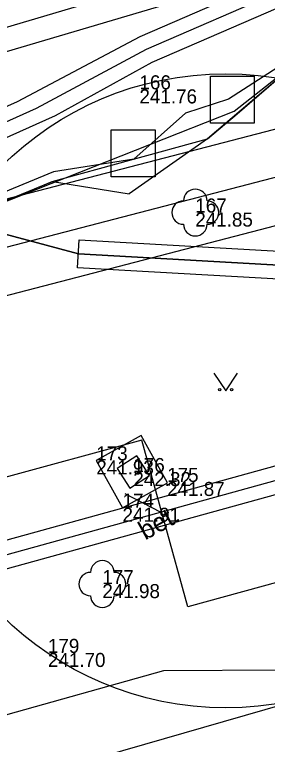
# Model space of a CAD drawing. Extents: x -599432 to -598680, y -1159407 to -1158632.
# Drawn here: x -599053.2 to -599047.81, y -1158898.86 to -1158883.28 of the extents above; entities that cross this region are included whole.
import ezdxf

# ---------------------------------------------------------------- set-up
doc = ezdxf.new("R2010")
doc.units = 0
for name, color, linetype in [('0004 VY - Body podrobné', 7, 'Continuous'), ('0005 VY - Body podrobné - čísla', 7, 'Continuous'), ('0006 VY - Body podrobné - výšky', 7, 'Continuous'), ('0030 ZA - Chodník', 7, 'Continuous'), ('0031 ZA - Ostatní rozhraní', 7, 'Continuous'), ('0032 TE - Popis povrchu', 7, 'Continuous'), ('0034 ZA - Kultury - značky', 7, 'Continuous'), ('0035 ZA - Strom - značka', 7, 'Continuous'), ('0075 ZA - BVK - kanalizace - buňky', 7, 'Continuous'), ('0202 PV - MUNI', 7, 'Continuous'), ('0206 PV - BVK - kanalizace - jednotná', 7, 'Continuous'), ('0211 PV - BVK - kanalizace - jednotná okraj', 7, 'Continuous'), ('0264 PV - TB - parovod mimo provoz', 7, 'Continuous'), ('0302 PV - RWE - NTL', 7, 'Continuous'), ('0308 PV - RWE - ochranné pásmo', 7, 'Continuous'), ('0359 PV - EON - sdělovací kabely', 7, 'Continuous'), ('0368 PV - EON - sdělovací chránička', 7, 'Continuous'), ('0407 PV - TSB - kabelové vedení přibližný zákres', 7, 'Continuous'), ('0454 PV - O2 - kabel zaměřený', 7, 'Continuous'), ('0454 PV - PODA -  vedeni budoucnost', 7, 'Continuous'), ('0530 PV - T-mobile - optické kabely', 7, 'Continuous'), ('0552 PV - NETBOX - vedení', 7, 'Continuous'), ('0553 PV - NETBOX - chranička', 7, 'Continuous'), ('0700 PV - ČD - buňky', 7, 'Continuous'), ('0703 PV - DIAL TELECOM optický kabel', 7, 'Continuous'), ('0704 PV - ČD - kabely', 7, 'Continuous')]:
    doc.layers.add(name, color=color, linetype=linetype)

msp = doc.modelspace()

# ---------------------------------------------------------------- linework, layer by layer
at = {"layer": '0004 VY - Body podrobné'}
for p, q in [((-599050.54, -1158884.88), (-599050.54, -1158884.88)), ((-599049.35, -1158887.51), (-599049.35, -1158887.51)), ((-599051.46, -1158892.8), (-599051.46, -1158892.8)), ((-599050.67, -1158893.05), (-599050.67, -1158893.05)), ((-599049.95, -1158893.26), (-599049.95, -1158893.26)), ((-599050.9, -1158893.81), (-599050.9, -1158893.81)), ((-599051.33, -1158895.44), (-599051.33, -1158895.44)), ((-599052.49, -1158896.91), (-599052.49, -1158896.91))]:
    msp.add_line(p, q, dxfattribs=at)
at = {"layer": '0030 ZA - Chodník'}
msp.add_circle((-599048.702, -1158891.314), 6.767, dxfattribs=at)
at = {"layer": '0031 ZA - Ostatní rozhraní'}
msp.add_line((-599063.78, -1158902.71), (-599046.95, -1158897.85), dxfattribs=at)
msp.add_lwpolyline([(-599051.46, -1158892.8), (-599050.9, -1158893.81), (-599049.94, -1158893.278), (-599050.5, -1158892.268)], close=True, dxfattribs=at)
at = {"layer": '0032 TE - Popis povrchu'}
msp.add_line((-599050.092, -1158893.908), (-599050.842, -1158893.513), dxfattribs=at)
at = {"layer": '0034 ZA - Kultury - značky'}
msp.add_lwpolyline([(-599048.952, -1158890.939), (-599048.702, -1158891.314), (-599048.452, -1158890.939)], dxfattribs=at)
for centre in [(-599048.827, -1158891.289), (-599048.577, -1158891.289)]:
    msp.add_circle(centre, 0.025, dxfattribs=at)
at = {"layer": '0035 ZA - Strom - značka'}
for centre in [(-599049.35, -1158887.51), (-599051.33, -1158895.44)]:
    msp.add_circle(centre, 0.00025, dxfattribs=at)
for centre, start, end in [((-599049.35, -1158887.26), 0, 180), ((-599049.6, -1158887.51), 90, 270), ((-599049.1, -1158887.51), 270, 90), ((-599049.35, -1158887.76), 180, 360), ((-599051.33, -1158895.19), 0, 180), ((-599051.58, -1158895.44), 90, 270), ((-599051.08, -1158895.44), 270, 90), ((-599051.33, -1158895.69), 180, 360)]:
    msp.add_arc(centre, 0.25, start, end, dxfattribs=at)
at = {"layer": '0075 ZA - BVK - kanalizace - buňky'}
for p, q in [((-599050.594, -1158892.705), (-599051.015, -1158892.974)), ((-599050.325, -1158893.126), (-599050.594, -1158892.705)), ((-599051.015, -1158892.974), (-599050.746, -1158893.395)), ((-599050.746, -1158893.395), (-599050.325, -1158893.126))]:
    msp.add_line(p, q, dxfattribs=at)
at = {"layer": '0202 PV - MUNI'}
msp.add_lwpolyline([(-599146.637, -1158922.988), (-599125.848, -1158917.745), (-599099.176, -1158910.829), (-599079.1, -1158904.889), (-599063.715, -1158899.846), (-599061.634, -1158898.405), (-599061.066, -1158896.468), (-599061.778, -1158890.969), (-599061.202, -1158889.928), (-599056.191, -1158887.591), (-599053.917, -1158887.479), (-599048.522, -1158885.349), (-599047.385, -1158884.453), (-599040.021, -1158881.203), (-599032.673, -1158878.601), (-599020.545, -1158875.063), (-599018.496, -1158874.767), (-599015.655, -1158876.808), (-599014.942, -1158877.801)], dxfattribs=at)
at = {"layer": '0206 PV - BVK - kanalizace - jednotná'}
msp.add_line((-599091.321, -1158905.303), (-599035.766, -1158889.94), dxfattribs=at)
at = {"layer": '0211 PV - BVK - kanalizace - jednotná okraj'}
for p, q in [((-599091.401, -1158905.014), (-599035.846, -1158889.651)), ((-599035.686, -1158890.229), (-599091.242, -1158905.592))]:
    msp.add_line(p, q, dxfattribs=at)
at = {"layer": '0264 PV - TB - parovod mimo provoz'}
msp.add_line((-599050.491, -1158892.365), (-599074.078, -1158898.846), dxfattribs=at)
msp.add_lwpolyline([(-599046.634, -1158891.306), (-599045.655, -1158894.867), (-599049.512, -1158895.927), (-599050.491, -1158892.365)], dxfattribs=at)
at = {"layer": '0302 PV - RWE - NTL'}
msp.add_lwpolyline([(-599042.76, -1158885.49), (-599068.42, -1158892.17), (-599094.54, -1158899.36), (-599103.01, -1158901.75), (-599109.28, -1158903.4), (-599121.29, -1158906.57), (-599128.03, -1158908.44), (-599139.52, -1158911.687), (-599140.38, -1158911.93), (-599166.16, -1158919.18), (-599194.33, -1158927.1), (-599199.24, -1158928.46), (-599225.65, -1158935.9)], dxfattribs=at)
at = {"layer": '0308 PV - RWE - ochranné pásmo'}
msp.add_lwpolyline([(-599068.679, -1158891.204), (-599043.012, -1158884.522), (-599042.611, -1158884.418), (-599041.896, -1158884.837), (-599041.792, -1158885.238), (-599041.688, -1158885.639), (-599042.107, -1158886.354), (-599042.508, -1158886.458), (-599068.161, -1158893.136)], dxfattribs=at)
at = {"layer": '0359 PV - EON - sdělovací kabely'}
msp.add_lwpolyline([(-599153, -1158925.67), (-599136.91, -1158920.86), (-599119.51, -1158916.31), (-599104.33, -1158911.91), (-599088.3, -1158908.08), (-599074.72, -1158903.34), (-599063.86, -1158900.66), (-599061.95, -1158898.88), (-599061.24, -1158895.32), (-599061.55, -1158893.87), (-599062.09, -1158890.79), (-599061.3, -1158889.79), (-599054.31, -1158887.73), (-599051.84, -1158888.39), (-598992.76, -1158891.74), (-598991.64, -1158891.24), (-598990.73, -1158890.27)], dxfattribs=at)
msp.add_lwpolyline([(-599153, -1158925.67), (-599136.91, -1158920.86), (-599119.51, -1158916.31), (-599104.33, -1158911.91), (-599088.3, -1158908.08), (-599074.72, -1158903.34), (-599063.86, -1158900.66), (-599061.95, -1158898.88), (-599061.24, -1158895.32), (-599061.55, -1158893.87), (-599062.09, -1158890.79), (-599061.3, -1158889.79), (-599054.31, -1158887.73), (-599051.84, -1158888.39), (-598992.76, -1158891.74), (-598991.64, -1158891.24), (-598990.73, -1158890.27)], dxfattribs=at)
at = {"layer": '0368 PV - EON - sdělovací chránička'}
for p, q in [((-599051.857, -1158888.69), (-599051.823, -1158888.09)), ((-599051.823, -1158888.09), (-598992.743, -1158891.44)), ((-598992.777, -1158892.04), (-599051.857, -1158888.69))]:
    msp.add_line(p, q, dxfattribs=at)
at = {"layer": '0407 PV - TSB - kabelové vedení přibližný zákres'}
for p, q in [((-599060.913, -1158900.356), (-599050.017, -1158897.282)), ((-599050.017, -1158897.282), (-599047.529, -1158897.269))]:
    msp.add_line(p, q, dxfattribs=at)
at = {"layer": '0454 PV - O2 - kabel zaměřený'}
for points in [[(-599044.86, -1158857.4), (-599039.92, -1158875.08), (-599038.76, -1158879.22), (-599057.85, -1158884.88), (-599061.72, -1158885.91), (-599062.01, -1158885.99), (-599082.28, -1158891.7), (-599088.81, -1158893.6), (-599089.73, -1158893.65), (-599091.17, -1158894.07)], [(-599065.99, -1158901.17), (-599063.3, -1158900.18), (-599061.65, -1158898.45), (-599061.04, -1158896.51), (-599061.91, -1158890.95), (-599061.26, -1158889.87), (-599056.07, -1158887.58), (-599053.91, -1158887.47), (-599052.4, -1158886.85), (-599049.09, -1158885.94), (-599048.46, -1158885.4), (-599047.47, -1158884.55), (-599040.18, -1158881.35), (-599032.72, -1158878.67), (-599020.59, -1158875.17), (-599018.58, -1158874.88), (-599016.36, -1158876.44), (-599015.76, -1158876.86), (-599014.99, -1158877.89), (-599012.08, -1158888.14), (-599011.3, -1158889.38), (-599007.9, -1158892.89), (-599006.6, -1158893.35), (-598996.83, -1158890.81)]]:
    msp.add_lwpolyline(points, dxfattribs=at)
at = {"layer": '0454 PV - PODA -  vedeni budoucnost'}
msp.add_lwpolyline([(-599038.146, -1158879.559), (-599057.715, -1158885.361), (-599061.589, -1158886.393), (-599061.876, -1158886.472), (-599082.142, -1158892.181), (-599088.725, -1158894.096), (-599089.645, -1158894.146), (-599091.03, -1158894.55)], dxfattribs=at)
at = {"layer": '0530 PV - T-mobile - optické kabely'}
for points in [[(-599047.466, -1158884.55), (-599049.09, -1158885.936)], [(-599049.09, -1158885.936), (-599050.758, -1158887.114)], [(-599053.91, -1158887.464), (-599052.395, -1158886.844)], [(-599052.395, -1158886.844), (-599050.758, -1158887.114)], [(-599054.31, -1158887.73), (-599051.839, -1158888.389)], [(-598992.76, -1158891.739), (-599051.839, -1158888.389)]]:
    msp.add_lwpolyline(points, dxfattribs=at)
at = {"layer": '0552 PV - NETBOX - vedení'}
msp.add_lwpolyline([(-599006.06, -1158869.51), (-599006.06, -1158869.51), (-599007.15, -1158869.17), (-599007.15, -1158869.17), (-599008.89, -1158870.73), (-599009.02, -1158871.08), (-599010.62, -1158871.57), (-599015.34, -1158873.36), (-599021.01, -1158874.99), (-599029.72, -1158877.35), (-599032.35, -1158878.18), (-599038.52, -1158879.88), (-599044.56, -1158881.49), (-599050.4, -1158884.03), (-599052.74, -1158885.29), (-599055.15, -1158886.37), (-599057.94, -1158887.57), (-599060.68, -1158888.43), (-599062.55, -1158889.31)], dxfattribs=at)
at = {"layer": '0553 PV - NETBOX - chranička'}
msp.add_lwpolyline([(-599015.435, -1158873.075), (-599021.091, -1158874.701), (-599029.804, -1158877.062), (-599032.435, -1158877.892), (-599038.598, -1158879.59), (-599044.659, -1158881.206), (-599050.53, -1158883.759), (-599053.148, -1158885.144), (-599055.271, -1158886.095), (-599058.044, -1158887.288), (-599060.789, -1158888.15), (-599062.678, -1158889.039), (-599062.422, -1158889.581), (-599060.571, -1158888.71), (-599057.836, -1158887.852), (-599055.029, -1158886.645), (-599052.332, -1158885.436), (-599050.27, -1158884.301), (-599044.461, -1158881.774), (-599038.442, -1158880.17), (-599032.265, -1158878.468), (-599029.636, -1158877.638), (-599020.929, -1158875.279), (-599015.245, -1158873.645)], dxfattribs=at)
at = {"layer": '0700 PV - ČD - buňky'}
for points in [[(-599049.029, -1158884.602), (-599048.093, -1158884.602), (-599048.093, -1158885.602), (-599049.029, -1158885.602)], [(-599051.141, -1158885.745), (-599050.204, -1158885.745), (-599050.204, -1158886.745), (-599051.141, -1158886.745)]]:
    msp.add_lwpolyline(points, close=True, dxfattribs=at)
at = {"layer": '0703 PV - DIAL TELECOM optický kabel'}
for points in [[(-598991.64, -1158891.24), (-598992.76, -1158891.74), (-599051.84, -1158888.39), (-599054.31, -1158887.73), (-599061.3, -1158889.79), (-599062.09, -1158890.79), (-599061.55, -1158893.87)], [(-598992.76, -1158891.74), (-599051.84, -1158888.39)]]:
    msp.add_lwpolyline(points, dxfattribs=at)
at = {"layer": '0704 PV - ČD - kabely'}
msp.add_lwpolyline([(-598961.2, -1158881.213), (-599006.841, -1158893.881), (-599008, -1158893.389), (-599012.445, -1158888.246), (-599014.794, -1158877.562), (-599015.572, -1158876.562), (-599018.446, -1158874.625), (-599020.43, -1158874.895), (-599032.797, -1158878.387), (-599047.164, -1158884.134), (-599048.64, -1158885.087), (-599049.561, -1158885.388), (-599050.656, -1158886.372), (-599052.371, -1158886.642), (-599054.181, -1158887.388), (-599056.356, -1158887.404), (-599061.221, -1158889.698), (-599062.007, -1158890.833), (-599061.158, -1158896.54), (-599061.825, -1158898.43), (-599063.507, -1158900.144), (-599114.022, -1158914.733)], dxfattribs=at)

# ---------------------------------------------------------------- texts
at = {"layer": '0005 VY - Body podrobné - čísla'}
for s, p in [('166', (-599050.54, -1158884.88)), ('167', (-599049.35, -1158887.51)), ('173', (-599051.46, -1158892.8)), ('176', (-599050.67, -1158893.05)), ('175', (-599049.95, -1158893.26)), ('174', (-599050.9, -1158893.81)), ('177', (-599051.33, -1158895.44)), ('179', (-599052.49, -1158896.91))]:
    msp.add_text(s, height=0.3, dxfattribs=at).set_placement(p)
at = {"layer": '0006 VY - Body podrobné - výšky'}
for s, p in [('241.76', (-599050.54, -1158885.18)), ('241.85', (-599049.35, -1158887.81)), ('241.93', (-599051.46, -1158893.1)), ('242.32', (-599050.67, -1158893.35)), ('241.87', (-599049.95, -1158893.56)), ('241.91', (-599050.9, -1158894.11)), ('241.98', (-599051.33, -1158895.74)), ('241.70', (-599052.49, -1158897.21))]:
    msp.add_text(s, height=0.3, dxfattribs=at).set_placement(p)
at = {"layer": '0032 TE - Popis povrchu'}
msp.add_text('bet.', height=0.4, rotation=29.0064, dxfattribs=at).set_placement((-599050.417, -1158894.511))

doc.saveas('drawing.dxf')
